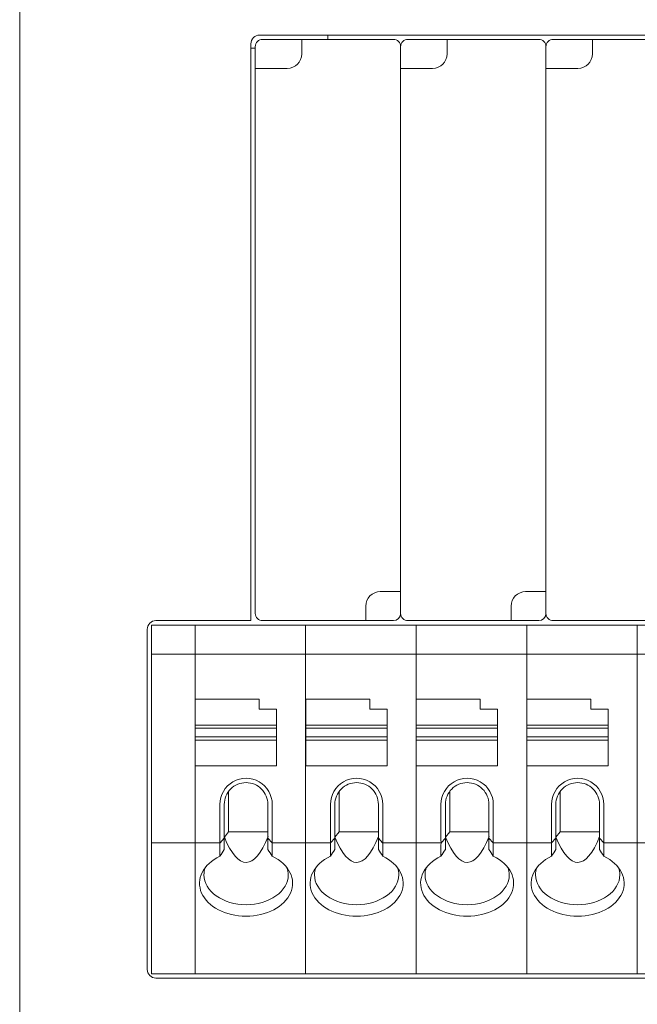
# Model space of a CAD drawing. Header units: millimetres. Extents: x -1114 to 1396, y -630 to 631.
# Tile 392 of 656: x -65 to -44, y 448 to 482. Entities that reach past the tile are written whole.
import ezdxf

# ---------------------------------------------------------------- set-up
doc = ezdxf.new("R2010")
doc.units = ezdxf.units.MM
doc.header["$MEASUREMENT"] = 0

msp = doc.modelspace()

# ---------------------------------------------------------------- linework, layer by layer
at = {"lineweight": 18}
for points, knots in [([(1038.9843, -629.7647), (1038.9843, -629.7647), (-1111.4882, -629.7647), (-1111.4882, -629.7647), (-1111.4882, -629.7647), (-1111.4882, -629.7647), (-1111.4882, 630.7883), (-1111.4882, 630.7883), (-1111.4882, 630.7883), (-1111.4882, 630.7883), (1038.9843, 630.7883), (1038.9843, 630.7883)], [0, 0, 0, 0, 0.3333333, 0.3333333, 0.3333333, 0.3333333, 0.6666667, 0.6666667, 0.6666667, 0.6666667, 1, 1, 1, 1]), ([(-56.8941, 481.527), (-56.9737, 481.527), (-57.05, 481.4954), (-57.1063, 481.4392), (-57.1063, 481.4392), (-57.1625, 481.3829), (-57.1941, 481.3066), (-57.1941, 481.227)], [0, 0, 0, 0, 0.5, 0.5, 0.5, 0.5, 1, 1, 1, 1]), ([(-56.7941, 481.377), (-56.8604, 481.377), (-56.924, 481.3507), (-56.9709, 481.3038), (-56.9709, 481.3038), (-57.0178, 481.2569), (-57.0441, 481.1933), (-57.0441, 481.127)], [0, 0, 0, 0, 0.5, 0.5, 0.5, 0.5, 1, 1, 1, 1]), ([(-52.0441, 481.127), (-52.0441, 481.1933), (-52.0705, 481.2569), (-52.1174, 481.3038), (-52.1174, 481.3038), (-52.1642, 481.3507), (-52.2278, 481.377), (-52.2941, 481.377)], [0, 0, 0, 0, 0.5, 0.5, 0.5, 0.5, 1, 1, 1, 1]), ([(-51.7941, 481.377), (-51.8604, 481.377), (-51.924, 481.3507), (-51.9709, 481.3038), (-51.9709, 481.3038), (-52.0178, 481.2569), (-52.0441, 481.1933), (-52.0441, 481.127)], [0, 0, 0, 0, 0.5, 0.5, 0.5, 0.5, 1, 1, 1, 1]), ([(-47.0441, 481.127), (-47.0441, 481.1933), (-47.0705, 481.2569), (-47.1174, 481.3038), (-47.1174, 481.3038), (-47.1642, 481.3507), (-47.2278, 481.377), (-47.2941, 481.377)], [0, 0, 0, 0, 0.5, 0.5, 0.5, 0.5, 1, 1, 1, 1]), ([(-46.7941, 481.377), (-46.8604, 481.377), (-46.924, 481.3507), (-46.9709, 481.3038), (-46.9709, 481.3038), (-47.0178, 481.2569), (-47.0441, 481.1933), (-47.0441, 481.127)], [0, 0, 0, 0, 0.5, 0.5, 0.5, 0.5, 1, 1, 1, 1]), ([(-52.7441, 462.377), (-52.8767, 462.377), (-53.0039, 462.3244), (-53.0977, 462.2306), (-53.0977, 462.2306), (-53.1915, 462.1368), (-53.2441, 462.0096), (-53.2441, 461.877)], [0, 0, 0, 0, 0.5, 0.5, 0.5, 0.5, 1, 1, 1, 1]), ([(-47.7441, 462.377), (-47.8767, 462.377), (-48.0039, 462.3244), (-48.0977, 462.2306), (-48.0977, 462.2306), (-48.1915, 462.1368), (-48.2441, 462.0096), (-48.2441, 461.877)], [0, 0, 0, 0, 0.5, 0.5, 0.5, 0.5, 1, 1, 1, 1]), ([(-57.0441, 461.627), (-57.0441, 461.5607), (-57.0178, 461.4971), (-56.9709, 461.4503), (-56.9709, 461.4503), (-56.924, 461.4034), (-56.8604, 461.377), (-56.7941, 461.377)], [0, 0, 0, 0, 0.5, 0.5, 0.5, 0.5, 1, 1, 1, 1]), ([(-52.0441, 461.627), (-52.0441, 461.5607), (-52.0178, 461.4971), (-51.9709, 461.4503), (-51.9709, 461.4503), (-51.924, 461.4034), (-51.8604, 461.377), (-51.7941, 461.377)], [0, 0, 0, 0, 0.5, 0.5, 0.5, 0.5, 1, 1, 1, 1]), ([(-47.0441, 461.627), (-47.0441, 461.5607), (-47.0178, 461.4971), (-46.9709, 461.4503), (-46.9709, 461.4503), (-46.924, 461.4034), (-46.8604, 461.377), (-46.7941, 461.377)], [0, 0, 0, 0, 0.5, 0.5, 0.5, 0.5, 1, 1, 1, 1]), ([(-60.4625, 461.377), (-60.5421, 461.377), (-60.6184, 461.3454), (-60.6746, 461.2892), (-60.6746, 461.2892), (-60.7309, 461.2329), (-60.7625, 461.1566), (-60.7625, 461.077)], [0, 0, 0, 0, 0.5, 0.5, 0.5, 0.5, 1, 1, 1, 1]), ([(-56.4616, 455.0531), (-56.4616, 455.3747), (-56.6331, 455.6718), (-56.9116, 455.8326), (-56.9116, 455.8326), (-57.19, 455.9933), (-57.5331, 455.9933), (-57.8116, 455.8326), (-57.8116, 455.8326), (-58.09, 455.6718), (-58.2616, 455.3747), (-58.2616, 455.0531)], [0, 0, 0, 0, 0.3333333, 0.3333333, 0.3333333, 0.3333333, 0.6666667, 0.6666667, 0.6666667, 0.6666667, 1, 1, 1, 1]), ([(-57.3616, 455.8031), (-57.5605, 455.8031), (-57.7512, 455.7241), (-57.8919, 455.5835), (-57.8919, 455.5835), (-58.0325, 455.4428), (-58.1116, 455.252), (-58.1116, 455.0531)], [0, 0, 0, 0, 0.5, 0.5, 0.5, 0.5, 1, 1, 1, 1]), ([(-56.6116, 455.0531), (-56.6116, 455.252), (-56.6906, 455.4428), (-56.8312, 455.5835), (-56.8312, 455.5835), (-56.9719, 455.7241), (-57.1626, 455.8031), (-57.3616, 455.8031)], [0, 0, 0, 0, 0.5, 0.5, 0.5, 0.5, 1, 1, 1, 1]), ([(-52.6583, 455.0531), (-52.6583, 455.3747), (-52.8298, 455.6718), (-53.1083, 455.8326), (-53.1083, 455.8326), (-53.3868, 455.9933), (-53.7298, 455.9933), (-54.0083, 455.8326), (-54.0083, 455.8326), (-54.2868, 455.6718), (-54.4583, 455.3747), (-54.4583, 455.0531)], [0, 0, 0, 0, 0.3333333, 0.3333333, 0.3333333, 0.3333333, 0.6666667, 0.6666667, 0.6666667, 0.6666667, 1, 1, 1, 1]), ([(-53.5583, 455.8031), (-53.7572, 455.8031), (-53.948, 455.7241), (-54.0886, 455.5835), (-54.0886, 455.5835), (-54.2293, 455.4428), (-54.3083, 455.252), (-54.3083, 455.0531)], [0, 0, 0, 0, 0.5, 0.5, 0.5, 0.5, 1, 1, 1, 1]), ([(-52.8083, 455.0531), (-52.8083, 455.252), (-52.8873, 455.4428), (-53.028, 455.5835), (-53.028, 455.5835), (-53.1686, 455.7241), (-53.3594, 455.8031), (-53.5583, 455.8031)], [0, 0, 0, 0, 0.5, 0.5, 0.5, 0.5, 1, 1, 1, 1]), ([(-48.855, 455.0531), (-48.855, 455.3747), (-49.0266, 455.6718), (-49.305, 455.8326), (-49.305, 455.8326), (-49.5835, 455.9933), (-49.9266, 455.9933), (-50.205, 455.8326), (-50.205, 455.8326), (-50.4835, 455.6718), (-50.655, 455.3747), (-50.655, 455.0531)], [0, 0, 0, 0, 0.3333333, 0.3333333, 0.3333333, 0.3333333, 0.6666667, 0.6666667, 0.6666667, 0.6666667, 1, 1, 1, 1]), ([(-49.755, 455.8031), (-49.954, 455.8031), (-50.1447, 455.7241), (-50.2854, 455.5835), (-50.2854, 455.5835), (-50.426, 455.4428), (-50.505, 455.252), (-50.505, 455.0531)], [0, 0, 0, 0, 0.5, 0.5, 0.5, 0.5, 1, 1, 1, 1]), ([(-49.005, 455.0531), (-49.005, 455.252), (-49.0841, 455.4428), (-49.2247, 455.5835), (-49.2247, 455.5835), (-49.3654, 455.7241), (-49.5561, 455.8031), (-49.755, 455.8031)], [0, 0, 0, 0, 0.5, 0.5, 0.5, 0.5, 1, 1, 1, 1]), ([(-45.0518, 455.0531), (-45.0518, 455.3747), (-45.2233, 455.6718), (-45.5018, 455.8326), (-45.5018, 455.8326), (-45.7803, 455.9933), (-46.1233, 455.9933), (-46.4018, 455.8326), (-46.4018, 455.8326), (-46.6803, 455.6718), (-46.8518, 455.3747), (-46.8518, 455.0531)], [0, 0, 0, 0, 0.3333333, 0.3333333, 0.3333333, 0.3333333, 0.6666667, 0.6666667, 0.6666667, 0.6666667, 1, 1, 1, 1]), ([(-45.9518, 455.8031), (-46.1507, 455.8031), (-46.3415, 455.7241), (-46.4821, 455.5835), (-46.4821, 455.5835), (-46.6228, 455.4428), (-46.7018, 455.252), (-46.7018, 455.0531)], [0, 0, 0, 0, 0.5, 0.5, 0.5, 0.5, 1, 1, 1, 1]), ([(-45.2018, 455.0531), (-45.2018, 455.252), (-45.2808, 455.4428), (-45.4215, 455.5835), (-45.4215, 455.5835), (-45.5621, 455.7241), (-45.7529, 455.8031), (-45.9518, 455.8031)], [0, 0, 0, 0, 0.5, 0.5, 0.5, 0.5, 1, 1, 1, 1]), ([(-58.2616, 453.2737), (-58.8422, 452.9944), (-59.0974, 452.48), (-58.8907, 452.0054), (-58.8907, 452.0054), (-58.684, 451.5308), (-58.0638, 451.2069), (-57.3616, 451.2069)], [0, 0, 0, 0, 0.5, 0.5, 0.5, 0.5, 1, 1, 1, 1]), ([(-57.3616, 451.2069), (-56.6593, 451.2069), (-56.0391, 451.5308), (-55.8324, 452.0054), (-55.8324, 452.0054), (-55.6257, 452.48), (-55.8809, 452.9944), (-56.4616, 453.2737)], [0, 0, 0, 0, 0.5, 0.5, 0.5, 0.5, 1, 1, 1, 1]), ([(-54.4583, 453.2737), (-55.039, 452.9944), (-55.2941, 452.48), (-55.0875, 452.0054), (-55.0875, 452.0054), (-54.8808, 451.5308), (-54.2606, 451.2069), (-53.5583, 451.2069)], [0, 0, 0, 0, 0.5, 0.5, 0.5, 0.5, 1, 1, 1, 1]), ([(-53.5583, 451.2069), (-52.856, 451.2069), (-52.2358, 451.5308), (-52.0292, 452.0054), (-52.0292, 452.0054), (-51.8225, 452.48), (-52.0777, 452.9944), (-52.6583, 453.2737)], [0, 0, 0, 0, 0.5, 0.5, 0.5, 0.5, 1, 1, 1, 1]), ([(-50.655, 453.2737), (-51.2357, 452.9944), (-51.4909, 452.48), (-51.2842, 452.0054), (-51.2842, 452.0054), (-51.0775, 451.5308), (-50.4573, 451.2069), (-49.755, 451.2069)], [0, 0, 0, 0, 0.5, 0.5, 0.5, 0.5, 1, 1, 1, 1]), ([(-49.755, 451.2069), (-49.0528, 451.2069), (-48.4326, 451.5308), (-48.2259, 452.0054), (-48.2259, 452.0054), (-48.0192, 452.48), (-48.2744, 452.9944), (-48.855, 453.2737)], [0, 0, 0, 0, 0.5, 0.5, 0.5, 0.5, 1, 1, 1, 1]), ([(-46.8518, 453.2737), (-47.4324, 452.9944), (-47.6876, 452.48), (-47.4809, 452.0054), (-47.4809, 452.0054), (-47.2743, 451.5308), (-46.6541, 451.2069), (-45.9518, 451.2069)], [0, 0, 0, 0, 0.5, 0.5, 0.5, 0.5, 1, 1, 1, 1]), ([(-45.9518, 451.2069), (-45.2495, 451.2069), (-44.6293, 451.5308), (-44.4226, 452.0054), (-44.4226, 452.0054), (-44.216, 452.48), (-44.4711, 452.9944), (-45.0518, 453.2737)], [0, 0, 0, 0, 0.5, 0.5, 0.5, 0.5, 1, 1, 1, 1]), ([(-58.8116, 452.6297), (-58.8116, 452.3578), (-58.6588, 452.097), (-58.3869, 451.9047), (-58.3869, 451.9047), (-58.1149, 451.7124), (-57.7461, 451.6044), (-57.3616, 451.6044)], [0, 0, 0, 0, 0.5, 0.5, 0.5, 0.5, 1, 1, 1, 1]), ([(-57.3616, 451.6044), (-56.977, 451.6044), (-56.6082, 451.7124), (-56.3363, 451.9047), (-56.3363, 451.9047), (-56.0643, 452.097), (-55.9116, 452.3578), (-55.9116, 452.6297)], [0, 0, 0, 0, 0.5, 0.5, 0.5, 0.5, 1, 1, 1, 1]), ([(-55.0083, 452.6297), (-55.0083, 452.3578), (-54.8555, 452.097), (-54.5836, 451.9047), (-54.5836, 451.9047), (-54.3117, 451.7124), (-53.9429, 451.6044), (-53.5583, 451.6044)], [0, 0, 0, 0, 0.5, 0.5, 0.5, 0.5, 1, 1, 1, 1]), ([(-53.5583, 451.6044), (-53.1737, 451.6044), (-52.8049, 451.7124), (-52.533, 451.9047), (-52.533, 451.9047), (-52.2611, 452.097), (-52.1083, 452.3578), (-52.1083, 452.6297)], [0, 0, 0, 0, 0.5, 0.5, 0.5, 0.5, 1, 1, 1, 1]), ([(-51.205, 452.6297), (-51.205, 452.3578), (-51.0523, 452.097), (-50.7804, 451.9047), (-50.7804, 451.9047), (-50.5084, 451.7124), (-50.1396, 451.6044), (-49.755, 451.6044)], [0, 0, 0, 0, 0.5, 0.5, 0.5, 0.5, 1, 1, 1, 1]), ([(-49.755, 451.6044), (-49.3705, 451.6044), (-49.0017, 451.7124), (-48.7297, 451.9047), (-48.7297, 451.9047), (-48.4578, 452.097), (-48.305, 452.3578), (-48.305, 452.6297)], [0, 0, 0, 0, 0.5, 0.5, 0.5, 0.5, 1, 1, 1, 1]), ([(-47.4018, 452.6297), (-47.4018, 452.3578), (-47.249, 452.097), (-46.9771, 451.9047), (-46.9771, 451.9047), (-46.7052, 451.7124), (-46.3364, 451.6044), (-45.9518, 451.6044)], [0, 0, 0, 0, 0.5, 0.5, 0.5, 0.5, 1, 1, 1, 1]), ([(-45.9518, 451.6044), (-45.5672, 451.6044), (-45.1984, 451.7124), (-44.9265, 451.9047), (-44.9265, 451.9047), (-44.6546, 452.097), (-44.5018, 452.3578), (-44.5018, 452.6297)], [0, 0, 0, 0, 0.5, 0.5, 0.5, 0.5, 1, 1, 1, 1]), ([(-60.7625, 449.377), (-60.7625, 449.2975), (-60.7309, 449.2212), (-60.6746, 449.1649), (-60.6746, 449.1649), (-60.6184, 449.1086), (-60.5421, 449.077), (-60.4625, 449.077)], [0, 0, 0, 0, 0.5, 0.5, 0.5, 0.5, 1, 1, 1, 1])]:
    msp.add_open_spline(points, degree=3, knots=knots, dxfattribs=at)
for points in [[(-65.1494, 444.0776), (-65.1494, 444.0776), (-65.1494, 494.0776), (-65.1494, 494.0776)], [(-56.8941, 481.527), (-56.8941, 481.527), (-17.1941, 481.527), (-17.1941, 481.527)], [(-54.5441, 481.527), (-54.5441, 481.527), (-54.5441, 481.3771), (-54.5441, 481.3771)], [(-57.1941, 461.377), (-57.1941, 461.377), (-57.1941, 481.227), (-57.1941, 481.227)], [(-57.0441, 480.377), (-57.0441, 480.377), (-57.0441, 481.127), (-57.0441, 481.127)], [(-56.7941, 481.377), (-56.7941, 481.377), (-55.4441, 481.377), (-55.4441, 481.377)], [(-52.2941, 481.377), (-52.2941, 481.377), (-55.4441, 481.377), (-55.4441, 481.377)], [(-55.4441, 481.127), (-55.4441, 481.127), (-55.4441, 481.377), (-55.4441, 481.377)], [(-55.4441, 481.127), (-55.4441, 481.127), (-55.4441, 480.877), (-55.4441, 480.877)], [(-52.0441, 462.377), (-52.0441, 462.377), (-52.0441, 481.127), (-52.0441, 481.127)], [(-52.0441, 462.377), (-52.0441, 462.377), (-52.0441, 481.127), (-52.0441, 481.127)], [(-51.7941, 481.377), (-51.7941, 481.377), (-50.4441, 481.377), (-50.4441, 481.377)], [(-50.4441, 481.127), (-50.4441, 481.127), (-50.4441, 481.377), (-50.4441, 481.377)], [(-47.2941, 481.377), (-47.2941, 481.377), (-50.4441, 481.377), (-50.4441, 481.377)], [(-50.4441, 481.127), (-50.4441, 481.127), (-50.4441, 480.877), (-50.4441, 480.877)], [(-47.0441, 462.377), (-47.0441, 462.377), (-47.0441, 481.127), (-47.0441, 481.127)], [(-47.0441, 462.377), (-47.0441, 462.377), (-47.0441, 481.127), (-47.0441, 481.127)], [(-46.7941, 481.377), (-46.7941, 481.377), (-45.4441, 481.377), (-45.4441, 481.377)], [(-45.4441, 481.127), (-45.4441, 481.127), (-45.4441, 481.377), (-45.4441, 481.377)], [(-42.2941, 481.377), (-42.2941, 481.377), (-45.4441, 481.377), (-45.4441, 481.377)], [(-45.4441, 481.127), (-45.4441, 481.127), (-45.4441, 480.877), (-45.4441, 480.877)], [(-57.1941, 481.077), (-57.1941, 481.077), (-57.0441, 481.077), (-57.0441, 481.077)], [(-55.9441, 480.377), (-55.668, 480.377), (-55.4441, 480.6009), (-55.4441, 480.877)], [(-50.9441, 480.377), (-50.668, 480.377), (-50.4441, 480.6009), (-50.4441, 480.877)], [(-45.9441, 480.377), (-45.668, 480.377), (-45.4441, 480.6009), (-45.4441, 480.877)], [(-57.0441, 480.377), (-57.0441, 480.377), (-57.0441, 461.627), (-57.0441, 461.627)], [(-57.0441, 480.377), (-57.0441, 480.377), (-56.7941, 480.377), (-56.7941, 480.377)], [(-57.0441, 480.377), (-57.0441, 480.377), (-57.0441, 461.627), (-57.0441, 461.627)], [(-56.7941, 480.377), (-56.7941, 480.377), (-55.9441, 480.377), (-55.9441, 480.377)], [(-52.0441, 480.377), (-52.0441, 480.377), (-52.0441, 461.627), (-52.0441, 461.627)], [(-52.0441, 480.377), (-52.0441, 480.377), (-51.7941, 480.377), (-51.7941, 480.377)], [(-52.0441, 480.377), (-52.0441, 480.377), (-52.0441, 461.627), (-52.0441, 461.627)], [(-51.7941, 480.377), (-51.7941, 480.377), (-50.9441, 480.377), (-50.9441, 480.377)], [(-47.0441, 480.377), (-47.0441, 480.377), (-47.0441, 461.627), (-47.0441, 461.627)], [(-47.0441, 480.377), (-47.0441, 480.377), (-47.0441, 461.627), (-47.0441, 461.627)], [(-47.0441, 480.377), (-47.0441, 480.377), (-46.7941, 480.377), (-46.7941, 480.377)], [(-46.7941, 480.377), (-46.7941, 480.377), (-45.9441, 480.377), (-45.9441, 480.377)], [(-52.2941, 462.377), (-52.2941, 462.377), (-52.7441, 462.377), (-52.7441, 462.377)], [(-52.0441, 462.377), (-52.0441, 462.377), (-52.2941, 462.377), (-52.2941, 462.377)], [(-47.2941, 462.377), (-47.2941, 462.377), (-47.7441, 462.377), (-47.7441, 462.377)], [(-47.0441, 462.377), (-47.0441, 462.377), (-47.2941, 462.377), (-47.2941, 462.377)], [(-53.2441, 461.627), (-53.2441, 461.627), (-53.2441, 461.877), (-53.2441, 461.877)], [(-48.2441, 461.627), (-48.2441, 461.627), (-48.2441, 461.877), (-48.2441, 461.877)], [(-53.2441, 461.627), (-53.2441, 461.627), (-53.2441, 461.377), (-53.2441, 461.377)], [(-52.2941, 461.377), (-52.1561, 461.377), (-52.0441, 461.489), (-52.0441, 461.627)], [(-48.2441, 461.627), (-48.2441, 461.627), (-48.2441, 461.377), (-48.2441, 461.377)], [(-47.2941, 461.377), (-47.1561, 461.377), (-47.0441, 461.489), (-47.0441, 461.627)], [(-60.6125, 461.227), (-60.6125, 461.227), (-59.1148, 461.227), (-59.1148, 461.227)], [(-60.6125, 461.1772), (-60.6125, 461.1772), (-60.6125, 461.227), (-60.6125, 461.227)], [(-60.6125, 461.227), (-60.6125, 461.227), (-59.1148, 461.227), (-59.1148, 461.227)], [(-60.6125, 460.2768), (-60.6125, 460.2768), (-60.6125, 461.1772), (-60.6125, 461.1772)], [(-60.4625, 461.377), (-60.4625, 461.377), (-57.1941, 461.377), (-57.1941, 461.377)], [(-59.1148, 461.227), (-59.1148, 461.227), (-55.3116, 461.227), (-55.3116, 461.227)], [(-59.1148, 461.1772), (-59.1148, 461.1772), (-59.1148, 461.227), (-59.1148, 461.227)], [(-59.1148, 461.1772), (-59.1148, 461.1772), (-59.1148, 461.227), (-59.1148, 461.227)], [(-55.3116, 461.227), (-55.3116, 461.227), (-59.1148, 461.227), (-59.1148, 461.227)], [(-59.1148, 460.2768), (-59.1148, 460.2768), (-59.1148, 461.1772), (-59.1148, 461.1772)], [(-59.1148, 460.2768), (-59.1148, 460.2768), (-59.1148, 461.1772), (-59.1148, 461.1772)], [(-56.7941, 461.377), (-56.7941, 461.377), (-53.2441, 461.377), (-53.2441, 461.377)], [(-55.3116, 461.227), (-55.3116, 461.227), (-51.5083, 461.227), (-51.5083, 461.227)], [(-55.3116, 461.1772), (-55.3116, 461.1772), (-55.3116, 461.227), (-55.3116, 461.227)], [(-51.5083, 461.227), (-51.5083, 461.227), (-55.3116, 461.227), (-55.3116, 461.227)], [(-55.3116, 461.1772), (-55.3116, 461.1772), (-55.3116, 461.227), (-55.3116, 461.227)], [(-55.3116, 460.2768), (-55.3116, 460.2768), (-55.3116, 461.1772), (-55.3116, 461.1772)], [(-55.3116, 460.2768), (-55.3116, 460.2768), (-55.3116, 461.1772), (-55.3116, 461.1772)], [(-52.2941, 461.377), (-52.2941, 461.377), (-53.2441, 461.377), (-53.2441, 461.377)], [(-51.7941, 461.377), (-51.7941, 461.377), (-48.2441, 461.377), (-48.2441, 461.377)], [(-51.5083, 461.227), (-51.5083, 461.227), (-47.705, 461.227), (-47.705, 461.227)], [(-51.5083, 461.1772), (-51.5083, 461.1772), (-51.5083, 461.227), (-51.5083, 461.227)], [(-51.5083, 461.1772), (-51.5083, 461.1772), (-51.5083, 461.227), (-51.5083, 461.227)], [(-47.705, 461.227), (-47.705, 461.227), (-51.5083, 461.227), (-51.5083, 461.227)], [(-51.5083, 460.2768), (-51.5083, 460.2768), (-51.5083, 461.1772), (-51.5083, 461.1772)], [(-51.5083, 460.2768), (-51.5083, 460.2768), (-51.5083, 461.1772), (-51.5083, 461.1772)], [(-47.2941, 461.377), (-47.2941, 461.377), (-48.2441, 461.377), (-48.2441, 461.377)], [(-47.705, 461.227), (-47.705, 461.227), (-43.9018, 461.227), (-43.9018, 461.227)], [(-47.705, 461.1772), (-47.705, 461.1772), (-47.705, 461.227), (-47.705, 461.227)], [(-47.705, 461.1772), (-47.705, 461.1772), (-47.705, 461.227), (-47.705, 461.227)], [(-43.9018, 461.227), (-43.9018, 461.227), (-47.705, 461.227), (-47.705, 461.227)], [(-47.705, 460.2768), (-47.705, 460.2768), (-47.705, 461.1772), (-47.705, 461.1772)], [(-47.705, 460.2768), (-47.705, 460.2768), (-47.705, 461.1772), (-47.705, 461.1772)], [(-46.7941, 461.377), (-46.7941, 461.377), (-43.2441, 461.377), (-43.2441, 461.377)], [(-43.9018, 461.227), (-43.9018, 461.227), (-40.0985, 461.227), (-40.0985, 461.227)], [(-43.9018, 461.1772), (-43.9018, 461.1772), (-43.9018, 461.227), (-43.9018, 461.227)], [(-43.9018, 461.1772), (-43.9018, 461.1772), (-43.9018, 461.227), (-43.9018, 461.227)], [(-40.0985, 461.227), (-40.0985, 461.227), (-43.9018, 461.227), (-43.9018, 461.227)], [(-43.9018, 460.2768), (-43.9018, 460.2768), (-43.9018, 461.1772), (-43.9018, 461.1772)], [(-43.9018, 460.2768), (-43.9018, 460.2768), (-43.9018, 461.1772), (-43.9018, 461.1772)], [(-60.7625, 449.377), (-60.7625, 449.377), (-60.7625, 461.077), (-60.7625, 461.077)], [(-60.6125, 460.1566), (-60.6125, 460.1566), (-60.6125, 460.2768), (-60.6125, 460.2768)], [(-59.1148, 460.227), (-59.1148, 460.227), (-60.6125, 460.227), (-60.6125, 460.227)], [(-60.6125, 453.7975), (-60.6125, 453.7975), (-60.6125, 460.1566), (-60.6125, 460.1566)], [(-59.1148, 460.1566), (-59.1148, 460.1566), (-59.1148, 460.2768), (-59.1148, 460.2768)], [(-59.1148, 460.1566), (-59.1148, 460.1566), (-59.1148, 460.2768), (-59.1148, 460.2768)], [(-59.1148, 460.227), (-59.1148, 460.227), (-55.3116, 460.227), (-55.3116, 460.227)], [(-59.1148, 453.7975), (-59.1148, 453.7975), (-59.1148, 460.1566), (-59.1148, 460.1566)], [(-59.1148, 453.7975), (-59.1148, 453.7975), (-59.1148, 460.1566), (-59.1148, 460.1566)], [(-55.3116, 460.1566), (-55.3116, 460.1566), (-55.3116, 460.2768), (-55.3116, 460.2768)], [(-55.3116, 460.1566), (-55.3116, 460.1566), (-55.3116, 460.2768), (-55.3116, 460.2768)], [(-55.3116, 460.227), (-55.3116, 460.227), (-51.5083, 460.227), (-51.5083, 460.227)], [(-55.3116, 453.7975), (-55.3116, 453.7975), (-55.3116, 460.1566), (-55.3116, 460.1566)], [(-55.3116, 453.7975), (-55.3116, 453.7975), (-55.3116, 460.1566), (-55.3116, 460.1566)], [(-51.5083, 460.1566), (-51.5083, 460.1566), (-51.5083, 460.2768), (-51.5083, 460.2768)], [(-51.5083, 460.1566), (-51.5083, 460.1566), (-51.5083, 460.2768), (-51.5083, 460.2768)], [(-51.5083, 460.227), (-51.5083, 460.227), (-47.705, 460.227), (-47.705, 460.227)], [(-51.5083, 453.7975), (-51.5083, 453.7975), (-51.5083, 460.1566), (-51.5083, 460.1566)], [(-51.5083, 453.7975), (-51.5083, 453.7975), (-51.5083, 460.1566), (-51.5083, 460.1566)], [(-47.705, 460.1566), (-47.705, 460.1566), (-47.705, 460.2768), (-47.705, 460.2768)], [(-47.705, 460.1566), (-47.705, 460.1566), (-47.705, 460.2768), (-47.705, 460.2768)], [(-47.705, 460.227), (-47.705, 460.227), (-43.9018, 460.227), (-43.9018, 460.227)], [(-47.705, 453.7975), (-47.705, 453.7975), (-47.705, 460.1566), (-47.705, 460.1566)], [(-47.705, 453.7975), (-47.705, 453.7975), (-47.705, 460.1566), (-47.705, 460.1566)], [(-43.9018, 460.1566), (-43.9018, 460.1566), (-43.9018, 460.2768), (-43.9018, 460.2768)], [(-43.9018, 460.1566), (-43.9018, 460.1566), (-43.9018, 460.2768), (-43.9018, 460.2768)], [(-43.9018, 460.227), (-43.9018, 460.227), (-40.0985, 460.227), (-40.0985, 460.227)], [(-43.9018, 453.7975), (-43.9018, 453.7975), (-43.9018, 460.1566), (-43.9018, 460.1566)], [(-43.9018, 453.7975), (-43.9018, 453.7975), (-43.9018, 460.1566), (-43.9018, 460.1566)], [(-56.9116, 458.677), (-56.9116, 458.677), (-59.1116, 458.677), (-59.1116, 458.677)], [(-59.1116, 458.677), (-59.1116, 458.677), (-59.1116, 457.7862), (-59.1116, 457.7862)], [(-56.9116, 458.327), (-56.9116, 458.327), (-56.9116, 458.677), (-56.9116, 458.677)], [(-55.3083, 458.677), (-55.3083, 458.677), (-55.3083, 457.7862), (-55.3083, 457.7862)], [(-53.1083, 458.677), (-53.1083, 458.677), (-55.3083, 458.677), (-55.3083, 458.677)], [(-53.1083, 458.327), (-53.1083, 458.327), (-53.1083, 458.677), (-53.1083, 458.677)], [(-51.505, 458.677), (-51.505, 458.677), (-51.505, 457.7862), (-51.505, 457.7862)], [(-49.305, 458.677), (-49.305, 458.677), (-51.505, 458.677), (-51.505, 458.677)], [(-49.305, 458.327), (-49.305, 458.327), (-49.305, 458.677), (-49.305, 458.677)], [(-47.7018, 458.677), (-47.7018, 458.677), (-47.7018, 457.7862), (-47.7018, 457.7862)], [(-45.5018, 458.677), (-45.5018, 458.677), (-47.7018, 458.677), (-47.7018, 458.677)], [(-45.5018, 458.327), (-45.5018, 458.327), (-45.5018, 458.677), (-45.5018, 458.677)], [(-56.3116, 458.327), (-56.3116, 458.327), (-56.9116, 458.327), (-56.9116, 458.327)], [(-56.3116, 457.7862), (-56.3116, 457.7862), (-56.3116, 458.327), (-56.3116, 458.327)], [(-52.5083, 458.327), (-52.5083, 458.327), (-53.1083, 458.327), (-53.1083, 458.327)], [(-52.5083, 457.7862), (-52.5083, 457.7862), (-52.5083, 458.327), (-52.5083, 458.327)], [(-48.705, 458.327), (-48.705, 458.327), (-49.305, 458.327), (-49.305, 458.327)], [(-48.705, 457.7862), (-48.705, 457.7862), (-48.705, 458.327), (-48.705, 458.327)], [(-44.9018, 458.327), (-44.9018, 458.327), (-45.5018, 458.327), (-45.5018, 458.327)], [(-44.9018, 457.7862), (-44.9018, 457.7862), (-44.9018, 458.327), (-44.9018, 458.327)], [(-59.1116, 457.7862), (-59.1116, 457.7862), (-59.1116, 457.677), (-59.1116, 457.677)], [(-59.1116, 457.7862), (-59.1116, 457.7862), (-56.3116, 457.7862), (-56.3116, 457.7862)], [(-56.3116, 457.7862), (-56.3116, 457.7862), (-56.3116, 457.677), (-56.3116, 457.677)], [(-55.3083, 457.7862), (-55.3083, 457.7862), (-55.3083, 457.677), (-55.3083, 457.677)], [(-55.3083, 457.7862), (-55.3083, 457.7862), (-52.5083, 457.7862), (-52.5083, 457.7862)], [(-52.5083, 457.7862), (-52.5083, 457.7862), (-52.5083, 457.677), (-52.5083, 457.677)], [(-51.505, 457.7862), (-51.505, 457.7862), (-51.505, 457.677), (-51.505, 457.677)], [(-51.505, 457.7862), (-51.505, 457.7862), (-48.705, 457.7862), (-48.705, 457.7862)], [(-48.705, 457.7862), (-48.705, 457.7862), (-48.705, 457.677), (-48.705, 457.677)], [(-47.7018, 457.7862), (-47.7018, 457.7862), (-47.7018, 457.677), (-47.7018, 457.677)], [(-47.7018, 457.7862), (-47.7018, 457.7862), (-44.9018, 457.7862), (-44.9018, 457.7862)], [(-44.9018, 457.7862), (-44.9018, 457.7862), (-44.9018, 457.677), (-44.9018, 457.677)], [(-59.1116, 457.377), (-59.1116, 457.377), (-59.1116, 457.677), (-59.1116, 457.677)], [(-59.1116, 457.677), (-59.1116, 457.677), (-56.3116, 457.677), (-56.3116, 457.677)], [(-59.1116, 457.377), (-59.1116, 457.377), (-59.1116, 457.2678), (-59.1116, 457.2678)], [(-56.3116, 457.377), (-56.3116, 457.377), (-59.1116, 457.377), (-59.1116, 457.377)], [(-56.3116, 457.677), (-56.3116, 457.677), (-56.3116, 457.377), (-56.3116, 457.377)], [(-56.3116, 457.377), (-56.3116, 457.377), (-56.3116, 457.2678), (-56.3116, 457.2678)], [(-55.3083, 457.377), (-55.3083, 457.377), (-55.3083, 457.677), (-55.3083, 457.677)], [(-55.3083, 457.677), (-55.3083, 457.677), (-52.5083, 457.677), (-52.5083, 457.677)], [(-55.3083, 457.377), (-55.3083, 457.377), (-55.3083, 457.2678), (-55.3083, 457.2678)], [(-52.5083, 457.377), (-52.5083, 457.377), (-55.3083, 457.377), (-55.3083, 457.377)], [(-52.5083, 457.677), (-52.5083, 457.677), (-52.5083, 457.377), (-52.5083, 457.377)], [(-52.5083, 457.377), (-52.5083, 457.377), (-52.5083, 457.2678), (-52.5083, 457.2678)], [(-51.505, 457.377), (-51.505, 457.377), (-51.505, 457.677), (-51.505, 457.677)], [(-51.505, 457.677), (-51.505, 457.677), (-48.705, 457.677), (-48.705, 457.677)], [(-51.505, 457.377), (-51.505, 457.377), (-51.505, 457.2678), (-51.505, 457.2678)], [(-48.705, 457.377), (-48.705, 457.377), (-51.505, 457.377), (-51.505, 457.377)], [(-48.705, 457.677), (-48.705, 457.677), (-48.705, 457.377), (-48.705, 457.377)], [(-48.705, 457.377), (-48.705, 457.377), (-48.705, 457.2678), (-48.705, 457.2678)], [(-47.7018, 457.377), (-47.7018, 457.377), (-47.7018, 457.677), (-47.7018, 457.677)], [(-47.7018, 457.677), (-47.7018, 457.677), (-44.9018, 457.677), (-44.9018, 457.677)], [(-47.7018, 457.377), (-47.7018, 457.377), (-47.7018, 457.2678), (-47.7018, 457.2678)], [(-44.9018, 457.377), (-44.9018, 457.377), (-47.7018, 457.377), (-47.7018, 457.377)], [(-44.9018, 457.677), (-44.9018, 457.677), (-44.9018, 457.377), (-44.9018, 457.377)], [(-44.9018, 457.377), (-44.9018, 457.377), (-44.9018, 457.2678), (-44.9018, 457.2678)], [(-59.1116, 457.2678), (-59.1116, 457.2678), (-59.1116, 456.377), (-59.1116, 456.377)], [(-56.3116, 457.2678), (-56.3116, 457.2678), (-59.1116, 457.2678), (-59.1116, 457.2678)], [(-56.3116, 457.2678), (-56.3116, 457.2678), (-56.3116, 456.377), (-56.3116, 456.377)], [(-55.3083, 457.2678), (-55.3083, 457.2678), (-55.3083, 456.377), (-55.3083, 456.377)], [(-52.5083, 457.2678), (-52.5083, 457.2678), (-55.3083, 457.2678), (-55.3083, 457.2678)], [(-52.5083, 457.2678), (-52.5083, 457.2678), (-52.5083, 456.377), (-52.5083, 456.377)], [(-51.505, 457.2678), (-51.505, 457.2678), (-51.505, 456.377), (-51.505, 456.377)], [(-48.705, 457.2678), (-48.705, 457.2678), (-51.505, 457.2678), (-51.505, 457.2678)], [(-48.705, 457.2678), (-48.705, 457.2678), (-48.705, 456.377), (-48.705, 456.377)], [(-47.7018, 457.2678), (-47.7018, 457.2678), (-47.7018, 456.377), (-47.7018, 456.377)], [(-44.9018, 457.2678), (-44.9018, 457.2678), (-47.7018, 457.2678), (-47.7018, 457.2678)], [(-44.9018, 457.2678), (-44.9018, 457.2678), (-44.9018, 456.377), (-44.9018, 456.377)], [(-56.3116, 456.377), (-56.3116, 456.377), (-59.1116, 456.377), (-59.1116, 456.377)], [(-52.5083, 456.377), (-52.5083, 456.377), (-55.3083, 456.377), (-55.3083, 456.377)], [(-48.705, 456.377), (-48.705, 456.377), (-51.505, 456.377), (-51.505, 456.377)], [(-44.9018, 456.377), (-44.9018, 456.377), (-47.7018, 456.377), (-47.7018, 456.377)], [(-57.9616, 455.5031), (-57.9616, 455.5031), (-57.9616, 454.1061), (-57.9616, 454.1061)], [(-54.1583, 455.5031), (-54.1583, 455.5031), (-54.1583, 454.1061), (-54.1583, 454.1061)], [(-50.355, 455.5031), (-50.355, 455.5031), (-50.355, 454.1061), (-50.355, 454.1061)], [(-46.5518, 455.5031), (-46.5518, 455.5031), (-46.5518, 454.1061), (-46.5518, 454.1061)], [(-58.2616, 455.0531), (-58.2616, 455.0531), (-58.2616, 453.7975), (-58.2616, 453.7975)], [(-58.1116, 453.8977), (-58.1116, 453.8977), (-58.1116, 455.0531), (-58.1116, 455.0531)], [(-56.6116, 455.0531), (-56.6116, 455.0531), (-56.6116, 453.8977), (-56.6116, 453.8977)], [(-56.4616, 453.7975), (-56.4616, 453.7975), (-56.4616, 455.0531), (-56.4616, 455.0531)], [(-54.4583, 455.0531), (-54.4583, 455.0531), (-54.4583, 453.7975), (-54.4583, 453.7975)], [(-54.3083, 453.8977), (-54.3083, 453.8977), (-54.3083, 455.0531), (-54.3083, 455.0531)], [(-52.8083, 455.0531), (-52.8083, 455.0531), (-52.8083, 453.8977), (-52.8083, 453.8977)], [(-52.6583, 453.7975), (-52.6583, 453.7975), (-52.6583, 455.0531), (-52.6583, 455.0531)], [(-50.655, 455.0531), (-50.655, 455.0531), (-50.655, 453.7975), (-50.655, 453.7975)], [(-50.505, 453.8977), (-50.505, 453.8977), (-50.505, 455.0531), (-50.505, 455.0531)], [(-49.005, 455.0531), (-49.005, 455.0531), (-49.005, 453.8977), (-49.005, 453.8977)], [(-48.855, 453.7975), (-48.855, 453.7975), (-48.855, 455.0531), (-48.855, 455.0531)], [(-46.8518, 455.0531), (-46.8518, 455.0531), (-46.8518, 453.7975), (-46.8518, 453.7975)], [(-46.7018, 453.8977), (-46.7018, 453.8977), (-46.7018, 455.0531), (-46.7018, 455.0531)], [(-45.2018, 455.0531), (-45.2018, 455.0531), (-45.2018, 453.8977), (-45.2018, 453.8977)], [(-45.0518, 453.7975), (-45.0518, 453.7975), (-45.0518, 455.0531), (-45.0518, 455.0531)], [(-58.108, 453.9294), (-58.108, 453.9294), (-57.9616, 454.1061), (-57.9616, 454.1061)], [(-57.9616, 454.1061), (-57.9616, 454.1061), (-56.6116, 454.1061), (-56.6116, 454.1061)], [(-54.3048, 453.9294), (-54.3048, 453.9294), (-54.1583, 454.1061), (-54.1583, 454.1061)], [(-54.1583, 454.1061), (-54.1583, 454.1061), (-52.8083, 454.1061), (-52.8083, 454.1061)], [(-50.5015, 453.9294), (-50.5015, 453.9294), (-50.355, 454.1061), (-50.355, 454.1061)], [(-50.355, 454.1061), (-50.355, 454.1061), (-49.0051, 454.1061), (-49.0051, 454.1061)], [(-46.6983, 453.9294), (-46.6983, 453.9294), (-46.5518, 454.1061), (-46.5518, 454.1061)], [(-46.5518, 454.1061), (-46.5518, 454.1061), (-45.2018, 454.1061), (-45.2018, 454.1061)], [(-60.6125, 453.6772), (-60.6125, 453.6772), (-60.6125, 453.7975), (-60.6125, 453.7975)], [(-59.1148, 453.727), (-59.1148, 453.727), (-60.6125, 453.727), (-60.6125, 453.727)], [(-60.6125, 449.2768), (-60.6125, 449.2768), (-60.6125, 453.6772), (-60.6125, 453.6772)], [(-59.1148, 453.6772), (-59.1148, 453.6772), (-59.1148, 453.7975), (-59.1148, 453.7975)], [(-59.1148, 453.6772), (-59.1148, 453.6772), (-59.1148, 453.7975), (-59.1148, 453.7975)], [(-58.2576, 453.727), (-58.2576, 453.727), (-59.1148, 453.727), (-59.1148, 453.727)], [(-59.1148, 449.2768), (-59.1148, 449.2768), (-59.1148, 453.6772), (-59.1148, 453.6772)], [(-59.1148, 449.2768), (-59.1148, 449.2768), (-59.1148, 453.6772), (-59.1148, 453.6772)], [(-58.2616, 453.7975), (-58.2616, 453.7751), (-58.26, 453.7531), (-58.2569, 453.7324)], [(-58.2569, 453.7324), (-58.26, 453.7117), (-58.2616, 453.6931), (-58.2616, 453.6772)], [(-58.2616, 453.6772), (-58.2616, 453.6772), (-58.2616, 453.2737), (-58.2616, 453.2737)], [(-58.1116, 453.8977), (-58.1116, 453.8977), (-58.2569, 453.7324), (-58.2569, 453.7324)], [(-58.1116, 453.5072), (-58.1116, 453.5072), (-58.1116, 453.8977), (-58.1116, 453.8977)], [(-58.108, 453.9294), (-57.6342, 452.7624), (-57.0802, 452.7649), (-56.6061, 453.9517)], [(-56.6116, 453.5072), (-56.6116, 453.5072), (-56.6116, 453.8977), (-56.6116, 453.8977)], [(-56.6116, 453.8977), (-56.6116, 453.8977), (-56.4663, 453.7324), (-56.4663, 453.7324)], [(-56.4663, 453.7324), (-56.4632, 453.7531), (-56.4616, 453.7751), (-56.4616, 453.7975)], [(-56.4663, 453.7324), (-56.4632, 453.7117), (-56.4616, 453.6931), (-56.4616, 453.6772)], [(-55.3116, 453.727), (-55.3116, 453.727), (-56.4655, 453.727), (-56.4655, 453.727)], [(-56.4616, 453.6772), (-56.4616, 453.6772), (-56.4616, 453.2737), (-56.4616, 453.2737)], [(-55.3116, 453.6772), (-55.3116, 453.6772), (-55.3116, 453.7975), (-55.3116, 453.7975)], [(-55.3116, 453.6772), (-55.3116, 453.6772), (-55.3116, 453.7975), (-55.3116, 453.7975)], [(-54.4544, 453.727), (-54.4544, 453.727), (-55.3116, 453.727), (-55.3116, 453.727)], [(-55.3116, 449.2768), (-55.3116, 449.2768), (-55.3116, 453.6772), (-55.3116, 453.6772)], [(-55.3116, 449.2768), (-55.3116, 449.2768), (-55.3116, 453.6772), (-55.3116, 453.6772)], [(-54.4583, 453.7975), (-54.4583, 453.7751), (-54.4567, 453.7531), (-54.4536, 453.7324)], [(-54.4536, 453.7324), (-54.4567, 453.7117), (-54.4583, 453.6931), (-54.4583, 453.6772)], [(-54.4583, 453.6772), (-54.4583, 453.6772), (-54.4583, 453.2737), (-54.4583, 453.2737)], [(-54.3083, 453.8977), (-54.3083, 453.8977), (-54.4536, 453.7324), (-54.4536, 453.7324)], [(-54.3083, 453.5072), (-54.3083, 453.5072), (-54.3083, 453.8977), (-54.3083, 453.8977)], [(-54.3048, 453.9294), (-53.831, 452.7624), (-53.2769, 452.7649), (-52.8028, 453.9517)], [(-52.8083, 453.5072), (-52.8083, 453.5072), (-52.8083, 453.8977), (-52.8083, 453.8977)], [(-52.8083, 453.8977), (-52.8083, 453.8977), (-52.663, 453.7324), (-52.663, 453.7324)], [(-52.663, 453.7324), (-52.6599, 453.7531), (-52.6583, 453.7751), (-52.6583, 453.7975)], [(-52.663, 453.7324), (-52.6599, 453.7117), (-52.6583, 453.6931), (-52.6583, 453.6772)], [(-51.5083, 453.727), (-51.5083, 453.727), (-52.6622, 453.727), (-52.6622, 453.727)], [(-52.6583, 453.6772), (-52.6583, 453.6772), (-52.6583, 453.2737), (-52.6583, 453.2737)], [(-51.5083, 453.6772), (-51.5083, 453.6772), (-51.5083, 453.7975), (-51.5083, 453.7975)], [(-51.5083, 453.6772), (-51.5083, 453.6772), (-51.5083, 453.7975), (-51.5083, 453.7975)], [(-51.5083, 453.727), (-51.5083, 453.727), (-50.6511, 453.727), (-50.6511, 453.727)], [(-51.5083, 449.2768), (-51.5083, 449.2768), (-51.5083, 453.6772), (-51.5083, 453.6772)], [(-51.5083, 449.2768), (-51.5083, 449.2768), (-51.5083, 453.6772), (-51.5083, 453.6772)], [(-50.655, 453.7975), (-50.655, 453.7751), (-50.6535, 453.7531), (-50.6503, 453.7324)], [(-50.6503, 453.7324), (-50.6535, 453.7117), (-50.655, 453.6931), (-50.655, 453.6772)], [(-50.655, 453.6772), (-50.655, 453.6772), (-50.655, 453.2737), (-50.655, 453.2737)], [(-50.505, 453.8977), (-50.505, 453.8977), (-50.6503, 453.7324), (-50.6503, 453.7324)], [(-50.505, 453.5072), (-50.505, 453.5072), (-50.505, 453.8977), (-50.505, 453.8977)], [(-50.5015, 453.9294), (-50.0277, 452.7624), (-49.4736, 452.7649), (-48.9996, 453.9517)], [(-49.005, 453.5072), (-49.005, 453.5072), (-49.005, 453.8977), (-49.005, 453.8977)], [(-49.005, 453.8977), (-49.005, 453.8977), (-48.8598, 453.7324), (-48.8598, 453.7324)], [(-48.8598, 453.7324), (-48.8566, 453.7531), (-48.855, 453.7751), (-48.855, 453.7975)], [(-48.8598, 453.7324), (-48.8566, 453.7117), (-48.855, 453.6931), (-48.855, 453.6772)], [(-47.705, 453.727), (-47.705, 453.727), (-48.859, 453.727), (-48.859, 453.727)], [(-48.855, 453.6772), (-48.855, 453.6772), (-48.855, 453.2737), (-48.855, 453.2737)], [(-47.705, 453.6772), (-47.705, 453.6772), (-47.705, 453.7975), (-47.705, 453.7975)], [(-47.705, 453.6772), (-47.705, 453.6772), (-47.705, 453.7975), (-47.705, 453.7975)], [(-46.8479, 453.727), (-46.8479, 453.727), (-47.705, 453.727), (-47.705, 453.727)], [(-47.705, 449.2768), (-47.705, 449.2768), (-47.705, 453.6772), (-47.705, 453.6772)], [(-47.705, 449.2768), (-47.705, 449.2768), (-47.705, 453.6772), (-47.705, 453.6772)], [(-46.8518, 453.7975), (-46.8518, 453.7751), (-46.8502, 453.7531), (-46.8471, 453.7324)], [(-46.8471, 453.7324), (-46.8502, 453.7117), (-46.8518, 453.6931), (-46.8518, 453.6772)], [(-46.8518, 453.6772), (-46.8518, 453.6772), (-46.8518, 453.2737), (-46.8518, 453.2737)], [(-46.7018, 453.8977), (-46.7018, 453.8977), (-46.8471, 453.7324), (-46.8471, 453.7324)], [(-46.7018, 453.5072), (-46.7018, 453.5072), (-46.7018, 453.8977), (-46.7018, 453.8977)], [(-46.6983, 453.9294), (-46.2245, 452.7624), (-45.6704, 452.7649), (-45.1963, 453.9517)], [(-45.2018, 453.5072), (-45.2018, 453.5072), (-45.2018, 453.8977), (-45.2018, 453.8977)], [(-45.2018, 453.8977), (-45.2018, 453.8977), (-45.0565, 453.7324), (-45.0565, 453.7324)], [(-45.0565, 453.7324), (-45.0534, 453.7531), (-45.0518, 453.7751), (-45.0518, 453.7975)], [(-45.0565, 453.7324), (-45.0534, 453.7117), (-45.0518, 453.6931), (-45.0518, 453.6772)], [(-43.9018, 453.727), (-43.9018, 453.727), (-45.0557, 453.727), (-45.0557, 453.727)], [(-45.0518, 453.6772), (-45.0518, 453.6772), (-45.0518, 453.2737), (-45.0518, 453.2737)], [(-43.9018, 453.6772), (-43.9018, 453.6772), (-43.9018, 453.7975), (-43.9018, 453.7975)], [(-43.9018, 453.6772), (-43.9018, 453.6772), (-43.9018, 453.7975), (-43.9018, 453.7975)], [(-43.0446, 453.727), (-43.0446, 453.727), (-43.9018, 453.727), (-43.9018, 453.727)], [(-43.9018, 449.2768), (-43.9018, 449.2768), (-43.9018, 453.6772), (-43.9018, 453.6772)], [(-43.9018, 449.2768), (-43.9018, 449.2768), (-43.9018, 453.6772), (-43.9018, 453.6772)], [(-58.1116, 453.5072), (-58.1615, 453.4301), (-58.2115, 453.3523), (-58.2616, 453.2737)], [(-56.4616, 453.2737), (-56.5116, 453.3523), (-56.5616, 453.4301), (-56.6116, 453.5072)], [(-54.3083, 453.5072), (-54.3583, 453.4301), (-54.4083, 453.3523), (-54.4583, 453.2737)], [(-52.6583, 453.2737), (-52.7084, 453.3523), (-52.7584, 453.4301), (-52.8083, 453.5072)], [(-50.505, 453.5072), (-50.555, 453.4301), (-50.605, 453.3523), (-50.655, 453.2737)], [(-48.855, 453.2737), (-48.9051, 453.3523), (-48.9551, 453.4301), (-49.005, 453.5072)], [(-46.7018, 453.5072), (-46.7517, 453.4301), (-46.8017, 453.3523), (-46.8518, 453.2737)], [(-45.0518, 453.2737), (-45.1018, 453.3523), (-45.1518, 453.4301), (-45.2018, 453.5072)], [(-58.7689, 452.8765), (-58.7972, 452.7958), (-58.8116, 452.7129), (-58.8116, 452.6297)], [(-55.9116, 452.6297), (-55.9116, 452.7129), (-55.9259, 452.7958), (-55.9542, 452.8765)], [(-54.9657, 452.8765), (-54.994, 452.7958), (-55.0083, 452.7129), (-55.0083, 452.6297)], [(-52.1083, 452.6297), (-52.1083, 452.7129), (-52.1226, 452.7958), (-52.1509, 452.8765)], [(-51.1624, 452.8765), (-51.1907, 452.7958), (-51.205, 452.7129), (-51.205, 452.6297)], [(-48.305, 452.6297), (-48.305, 452.7129), (-48.3194, 452.7958), (-48.3477, 452.8765)], [(-47.3592, 452.8765), (-47.3875, 452.7958), (-47.4018, 452.7129), (-47.4018, 452.6297)], [(-44.5018, 452.6297), (-44.5018, 452.7129), (-44.5161, 452.7958), (-44.5444, 452.8765)], [(-60.6125, 449.227), (-60.6125, 449.227), (-60.6125, 449.2768), (-60.6125, 449.2768)], [(-59.1148, 449.227), (-59.1148, 449.227), (-59.1148, 449.2768), (-59.1148, 449.2768)], [(-59.1148, 449.227), (-59.1148, 449.227), (-59.1148, 449.2768), (-59.1148, 449.2768)], [(-55.3116, 449.227), (-55.3116, 449.227), (-55.3116, 449.2768), (-55.3116, 449.2768)], [(-55.3116, 449.227), (-55.3116, 449.227), (-55.3116, 449.2768), (-55.3116, 449.2768)], [(-51.5083, 449.227), (-51.5083, 449.227), (-51.5083, 449.2768), (-51.5083, 449.2768)], [(-51.5083, 449.227), (-51.5083, 449.227), (-51.5083, 449.2768), (-51.5083, 449.2768)], [(-47.705, 449.227), (-47.705, 449.227), (-47.705, 449.2768), (-47.705, 449.2768)], [(-47.705, 449.227), (-47.705, 449.227), (-47.705, 449.2768), (-47.705, 449.2768)], [(-43.9018, 449.227), (-43.9018, 449.227), (-43.9018, 449.2768), (-43.9018, 449.2768)], [(-43.9018, 449.227), (-43.9018, 449.227), (-43.9018, 449.2768), (-43.9018, 449.2768)], [(-59.1148, 449.227), (-59.1148, 449.227), (-60.6125, 449.227), (-60.6125, 449.227)], [(-60.6125, 449.227), (-60.6125, 449.227), (-59.1148, 449.227), (-59.1148, 449.227)], [(-13.6258, 449.077), (-13.6258, 449.077), (-60.4625, 449.077), (-60.4625, 449.077)], [(-55.3116, 449.227), (-55.3116, 449.227), (-59.1148, 449.227), (-59.1148, 449.227)], [(-59.1148, 449.227), (-59.1148, 449.227), (-55.3116, 449.227), (-55.3116, 449.227)], [(-51.5083, 449.227), (-51.5083, 449.227), (-55.3116, 449.227), (-55.3116, 449.227)], [(-55.3116, 449.227), (-55.3116, 449.227), (-51.5083, 449.227), (-51.5083, 449.227)], [(-47.705, 449.227), (-47.705, 449.227), (-51.5083, 449.227), (-51.5083, 449.227)], [(-51.5083, 449.227), (-51.5083, 449.227), (-47.705, 449.227), (-47.705, 449.227)], [(-43.9018, 449.227), (-43.9018, 449.227), (-47.705, 449.227), (-47.705, 449.227)], [(-47.705, 449.227), (-47.705, 449.227), (-43.9018, 449.227), (-43.9018, 449.227)], [(-40.0985, 449.227), (-40.0985, 449.227), (-43.9018, 449.227), (-43.9018, 449.227)], [(-43.9018, 449.227), (-43.9018, 449.227), (-40.0985, 449.227), (-40.0985, 449.227)]]:
    msp.add_open_spline(points, degree=3, dxfattribs=at)

doc.saveas('drawing.dxf')
